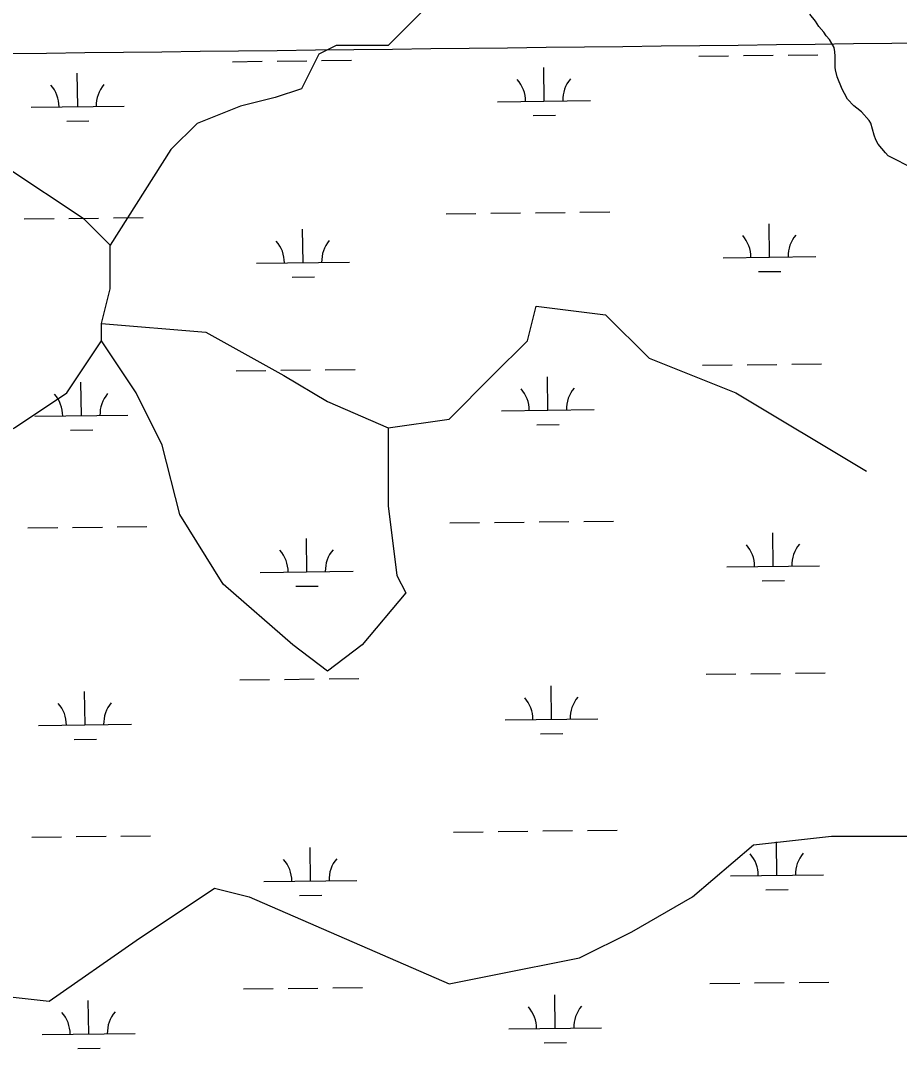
# Model space of a CAD drawing. Extents: x 3694830 to 3732949, y 415201 to 440970.
# Drawn here: x 3702938 to 3703884, y 431713 to 432819 of the extents above; entities that cross this region are included whole.
import ezdxf

# ---------------------------------------------------------------- set-up
doc = ezdxf.new("R2010")
doc.units = 0
for name, color, linetype in [('V-GRID-MAJR', 7, 'Continuous'), ('V-SITE-VEGE', 7, 'Continuous'), ('V-TOPO-SHOR', 7, 'Continuous'), ('V-WETL-SWMP', 7, 'Continuous')]:
    doc.layers.add(name, color=color, linetype=linetype)

msp = doc.modelspace()

# ---------------------------------------------------------------- linework, layer by layer
at = {"layer": 'V-GRID-MAJR'}
msp.add_spline([(3698914.333, 432737.11), (3704206.2600000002, 432798.304), (3709498.1780000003, 432860.268), (3714790.0870000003, 432923.001), (3720081.987, 432986.504), (3725373.878, 433050.776), (3730665.759, 433115.819), (3730665.7600000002, 433115.819)], degree=3, dxfattribs=at)
at = {"layer": 'V-SITE-VEGE'}
msp.add_lwpolyline([(3703894.21, 432661.73), (3703877.3510000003, 432670.25200000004), (3703871.616, 432673.318), (3703868.5870000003, 432676.371), (3703860.856, 432685.868), (3703858.171, 432690.609), (3703856.502, 432695.348), (3703852.842, 432708.545), (3703851.163, 432711.255), (3703842.758, 432720.754), (3703837.702, 432724.493), (3703834.673, 432727.211), (3703827.943, 432734.336), (3703824.59, 432740.435), (3703821.9050000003, 432744.838), (3703816.556, 432758.379), (3703814.897, 432765.822), (3703814.569, 432768.18700000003), (3703814.623, 432780.354), (3703814.3030000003, 432785.087), (3703813.312, 432789.822), (3703808.2800000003, 432798.631), (3703804.913, 432802.362), (3703802.228, 432806.43), (3703796.848, 432812.537), (3703793.156, 432818.298), (3703787.1040000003, 432825.757)], dxfattribs=at)
at = {"layer": 'V-TOPO-SHOR'}
for points in [[(3703445.9245313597, 433110.1363745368), (3703389.8103184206, 433007.2603174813), (3703380.457949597, 432932.4413668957), (3703399.1626872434, 432895.031891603), (3703408.5150560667, 432885.6795227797), (3703389.8103184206, 432857.62241631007), (3703389.8103184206, 432848.2700474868), (3703380.457949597, 432838.91767866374), (3703333.696105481, 432792.15583454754), (3703277.581892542, 432792.15583454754), (3703258.8771548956, 432782.80346572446), (3703240.1724172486, 432745.39399043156), (3703212.1153107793, 432736.0416216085), (3703174.7058354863, 432726.68925278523), (3703127.9439913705, 432707.9845151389), (3703099.886884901, 432679.92740866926), (3703034.4203031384, 432577.051351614)], [(3702457.4, 432017.36100000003), (3702501.3352802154, 432062.6710663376), (3702594.858968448, 432100.0805416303), (3702650.973181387, 432156.19475456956), (3702679.0302878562, 432184.25186103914), (3702725.7921319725, 432193.60422986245), (3702744.496869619, 432193.60422986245), (3702772.5539760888, 432193.60422986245), (3702781.9063449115, 432221.6613363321), (3702800.611082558, 432268.42318044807), (3702838.020557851, 432343.2421310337), (3702875.430033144, 432352.59449985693), (3702931.544246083, 432380.6516063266), (3702987.6584590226, 432418.0610816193), (3703025.0679343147, 432474.1752945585), (3703025.0679343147, 432492.88003220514), (3703034.4203031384, 432530.2895074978), (3703034.4203031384, 432577.051351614), (3703006.3631966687, 432605.1084580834), (3702922.19187726, 432661.22267102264), (3702894.13477079, 432689.2797774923), (3702847.372926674, 432754.7463592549), (3702838.020557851, 432792.15583454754), (3702809.9634513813, 432829.56530984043)], [(3703025.0679343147, 432492.88003220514), (3703137.2963601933, 432483.5276633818), (3703221.4676796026, 432436.76581926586), (3703268.2295237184, 432408.7087127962), (3703333.696105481, 432380.6516063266), (3703399.1626872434, 432390.0039751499), (3703445.9245313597, 432436.76581926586), (3703483.334006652, 432474.1752945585), (3703492.6863754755, 432511.58476985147), (3703492.6863754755, 432511.58476985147), (3703567.5053260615, 432502.23240102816), (3703614.267170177, 432455.4705569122), (3703707.790858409, 432418.0610816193), (3703848.0763907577, 432333.8897622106)], [(3703333.696105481, 432380.6516063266), (3703333.696105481, 432296.4802869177), (3703343.0484743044, 432221.6613363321), (3703352.400843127, 432202.95659868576), (3703305.638999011, 432146.8423857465), (3703268.2295237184, 432118.78527927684), (3703230.820048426, 432146.8423857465), (3703156.00109784, 432212.3089675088), (3703109.239253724, 432287.1279180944), (3703090.5345160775, 432361.94686868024), (3703062.477409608, 432418.0610816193), (3703025.0679343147, 432474.1752945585)], [(3702884.7824019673, 431772.74763281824), (3702968.9537213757, 431763.3952639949), (3703062.477409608, 431828.8618457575), (3703146.648729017, 431884.9760586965), (3703184.0582043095, 431875.6236898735), (3703399.1626872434, 431782.10000164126), (3703445.9245313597, 431791.45237046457), (3703539.4482195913, 431810.1571081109), (3703595.5624325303, 431838.21421458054), (3703661.029014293, 431875.6236898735), (3703726.4955960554, 431931.7379028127), (3703810.6669154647, 431941.0902716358), (3703941.6000789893, 431941.0902716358)]]:
    msp.add_lwpolyline(points, dxfattribs=at)
at = {"layer": 'V-WETL-SWMP'}
for p, q in [((3703715.8506573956, 432781.1408465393), (3703747.848381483, 432781.52249192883)), ((3703763.847243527, 432781.71331462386), (3703795.844967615, 432782.0949600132)), ((3703165.981768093, 432774.58241363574), (3703197.9794921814, 432774.9640590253)), ((3703213.9783542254, 432775.1548817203), (3703245.976078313, 432775.53652710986)), ((3703261.974940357, 432775.7273498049), (3703293.9726644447, 432776.1089951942)), ((3703667.854071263, 432780.5683784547), (3703699.8517953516, 432780.95002384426)), ((3702999.4833936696, 432726.1632406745), (3702999.0540426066, 432762.1606802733)), ((3703501.3556968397, 432732.14920549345), (3703500.9263457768, 432768.14664509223)), ((3702949.486949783, 432725.5669197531), (3703049.479837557, 432726.75956159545)), ((3703451.359252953, 432731.552884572), (3703551.352140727, 432732.7455264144)), ((3703489.5405868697, 432716.5761859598), (3703513.538879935, 432716.86242000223)), ((3702987.6682836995, 432710.5902211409), (3703011.666576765, 432710.87645518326)), ((3702942.0755957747, 432605.398982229), (3702974.0733198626, 432605.7806276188)), ((3702990.072181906, 432605.9714503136), (3703022.069905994, 432606.3530957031)), ((3703038.068768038, 432606.5439183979), (3703070.0664921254, 432606.92556378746)), ((3703395.951312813, 432610.81247896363), (3703427.9490369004, 432611.1941243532)), ((3703443.947898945, 432611.384947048), (3703475.9456230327, 432611.76659243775)), ((3703491.9444850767, 432611.95741513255), (3703523.942209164, 432612.3390605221)), ((3703539.941071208, 432612.5298832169), (3703571.938795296, 432612.91152860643)), ((3703241.9754780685, 432558.2303589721), (3703241.5461270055, 432594.2277985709)), ((3703743.8477812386, 432564.216323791), (3703743.4184301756, 432600.21376338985)), ((3703693.851337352, 432563.62000286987), (3703793.8442251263, 432564.8126447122)), ((3703191.9790341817, 432557.6340380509), (3703291.971921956, 432558.82667989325)), ((3703230.1603680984, 432542.65733943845), (3703254.1586611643, 432542.9435734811)), ((3703732.0326712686, 432548.6433042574), (3703756.0309643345, 432548.9295383)), ((3703169.949389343, 432441.93107423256), (3703201.947113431, 432442.31271962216)), ((3703217.945975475, 432442.50354231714), (3703249.9436995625, 432442.88518770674)), ((3703265.9425616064, 432443.0760104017), (3703297.9402856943, 432443.4576557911)), ((3703671.821692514, 432447.91703905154), (3703703.819416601, 432448.2986844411)), ((3703719.818278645, 432448.4895071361), (3703751.8160027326, 432448.87115252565)), ((3703767.8148647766, 432449.0619752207), (3703799.8125888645, 432449.44362061)), ((3703003.451014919, 432393.51190127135), (3703003.021663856, 432429.50934087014)), ((3703505.3233180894, 432399.4978660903), (3703504.8939670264, 432435.4953056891)), ((3703455.3268742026, 432398.9015451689), (3703555.3197619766, 432400.09418701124)), ((3702953.4545710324, 432392.9155803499), (3703053.4474588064, 432394.10822219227)), ((3703493.5082081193, 432383.9248465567), (3703517.5065011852, 432384.21108059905)), ((3702991.635904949, 432377.9388817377), (3703015.6341980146, 432378.22511578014)), ((3702946.0432170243, 432272.7476428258), (3702978.040941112, 432273.12928821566)), ((3702994.039803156, 432273.3201109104), (3703026.0375272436, 432273.7017563)), ((3703042.0363892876, 432273.89257899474), (3703074.0341133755, 432274.27422438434)), ((3703399.918934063, 432278.16113956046), (3703431.916658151, 432278.54278495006)), ((3703447.9155201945, 432278.7336076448), (3703479.9132442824, 432279.1152530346)), ((3703495.9121063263, 432279.3060757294), (3703527.9098304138, 432279.6877211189)), ((3703543.9086924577, 432279.8785438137), (3703575.9064165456, 432280.26018920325)), ((3703245.9430993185, 432225.5790195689), (3703245.5137482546, 432261.5764591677)), ((3703747.8154024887, 432231.5649843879), (3703747.3860514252, 432267.5624239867)), ((3703697.8189586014, 432230.9686634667), (3703797.811846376, 432232.16130530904)), ((3703195.9466554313, 432224.9826986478), (3703295.939543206, 432226.1753404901)), ((3703234.1279893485, 432210.00600003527), (3703258.1262824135, 432210.29223407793)), ((3703736.0002925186, 432215.99196485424), (3703759.9985855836, 432216.2781988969)), ((3703173.9170105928, 432109.2797348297), (3703205.9147346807, 432109.6613802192)), ((3703221.9135967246, 432109.85220291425), (3703253.9113208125, 432110.2338483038)), ((3703269.910182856, 432110.4246709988), (3703301.907906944, 432110.80631638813)), ((3703675.789313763, 432115.26569964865), (3703707.787037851, 432115.6473450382)), ((3703723.785899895, 432115.8381677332), (3703755.7836239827, 432116.21981312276)), ((3703771.782486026, 432116.4106358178), (3703803.780210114, 432116.7922812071)), ((3703007.418636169, 432060.86056186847), (3703006.989285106, 432096.85800146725)), ((3703509.2909393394, 432066.8465266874), (3703508.861588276, 432102.84396628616)), ((3703459.2944954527, 432066.25020576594), (3703559.2873832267, 432067.44284760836)), ((3702957.4221922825, 432060.264240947), (3703057.415080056, 432061.4568827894)), ((3703497.475829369, 432051.27350715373), (3703521.474122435, 432051.55974119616)), ((3702995.603526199, 432045.2875423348), (3703019.6018192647, 432045.5737763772)), ((3702998.007424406, 431940.6687715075), (3703030.005148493, 431941.05041689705)), ((3703046.004010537, 431941.24123959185), (3703078.001734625, 431941.6228849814)), ((3703403.886555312, 431945.50980015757), (3703435.8842794, 431945.8914455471)), ((3703451.883141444, 431946.0822682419), (3703483.880865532, 431946.4639136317)), ((3703499.879727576, 431946.6547363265), (3703531.8774516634, 431947.036381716)), ((3703547.8763137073, 431947.2272044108), (3703579.8740377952, 431947.60884980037)), ((3702950.010838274, 431940.09630342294), (3702982.008562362, 431940.4779488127)), ((3703751.783023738, 431898.91364498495), (3703751.3536726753, 431934.9110845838)), ((3703249.9107205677, 431892.92768016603), (3703249.481369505, 431928.9251197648)), ((3703701.786579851, 431898.3173240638), (3703801.7794676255, 431899.50996590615)), ((3703199.914276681, 431892.3313592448), (3703299.9071644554, 431893.5240010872)), ((3703238.0956105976, 431877.3546606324), (3703262.0939036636, 431877.64089467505)), ((3703739.967913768, 431883.34062545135), (3703763.9662068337, 431883.62685949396)), ((3703177.8846318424, 431776.6283954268), (3703209.8823559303, 431777.0100408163)), ((3703225.881217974, 431777.20086351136), (3703257.8789420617, 431777.5825089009)), ((3703273.8778041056, 431777.77333159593), (3703305.8755281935, 431778.15497698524)), ((3703679.7569350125, 431782.6143602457), (3703711.7546591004, 431782.99600563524)), ((3703727.753521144, 431783.1868283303), (3703759.751245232, 431783.5684737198)), ((3703775.7501072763, 431783.75929641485), (3703807.7478313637, 431784.14094180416)), ((3703011.386257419, 431728.2092224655), (3703010.956906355, 431764.2066620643)), ((3703513.258560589, 431734.1951872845), (3703512.829209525, 431770.1926268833)), ((3703463.2621167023, 431733.59886636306), (3703563.255004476, 431734.7915082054)), ((3702961.389813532, 431727.6129015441), (3703061.3827013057, 431728.8055433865)), ((3702999.571147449, 431712.63620293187), (3703023.569440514, 431712.9224369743)), ((3703501.443450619, 431718.62216775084), (3703525.441743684, 431718.9084017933))]:
    msp.add_line(p, q, dxfattribs=at)
for centre, radius, start, end in [((3702944.2387238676, 432725.97915971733), 35.24628790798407, 359.9115295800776, 41.45518791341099), ((3703054.716738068, 432727.2968604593), 35.24628790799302, 139.91152657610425, 181.45518490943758), ((3703446.1110270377, 432731.9651245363), 35.24628790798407, 359.9115295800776, 41.45518791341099), ((3703556.589041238, 432733.2828252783), 35.24628790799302, 139.91152657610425, 181.45518490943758), ((3703688.6031114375, 432564.0322428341), 35.24628790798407, 359.9115295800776, 41.45518791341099), ((3703799.0811256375, 432565.3499435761), 35.24628790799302, 139.91152657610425, 181.45518490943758), ((3703186.7308082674, 432558.0462780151), 35.24628790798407, 359.9115295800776, 41.45518791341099), ((3703297.2088224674, 432559.3639787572), 35.24628790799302, 139.91152657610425, 181.45518490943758), ((3702948.2063451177, 432393.32782031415), 35.24628790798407, 359.9115295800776, 41.45518791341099), ((3703058.6843593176, 432394.6455210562), 35.24628790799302, 139.91152657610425, 181.45518490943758), ((3703450.078648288, 432399.3137851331), 35.24628790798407, 359.9115295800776, 41.45518791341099), ((3703560.5566624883, 432400.6314858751), 35.24628790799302, 139.91152657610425, 181.45518490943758), ((3703692.570732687, 432231.3809034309), 35.24628790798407, 359.9115295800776, 41.45518791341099), ((3703803.048746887, 432232.69860417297), 35.24628790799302, 139.91152657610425, 181.45518490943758), ((3703190.698429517, 432225.394938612), 35.24628790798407, 359.9115295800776, 41.45518791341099), ((3703301.176443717, 432226.712639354), 35.24628790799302, 139.91152657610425, 181.45518490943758), ((3703062.6519805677, 432061.99418165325), 35.24628790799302, 139.91152657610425, 181.45518490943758), ((3703454.046269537, 432066.66244573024), 35.24628790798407, 359.9115295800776, 41.45518791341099), ((3703564.524283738, 432067.9801464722), 35.24628790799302, 139.91152657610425, 181.45518490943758), ((3702952.173966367, 432060.67648091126), 35.24628790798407, 359.9115295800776, 41.45518791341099), ((3703696.5383539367, 431898.72956402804), 35.24628790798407, 359.9115295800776, 41.45518791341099), ((3703807.0163681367, 431900.04726477), 35.24628790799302, 139.91152657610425, 181.45518490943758), ((3703194.6660507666, 431892.74359920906), 35.24628790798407, 359.9115295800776, 41.45518791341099), ((3703305.1440649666, 431894.0612999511), 35.24628790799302, 139.91152657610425, 181.45518490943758), ((3703458.0138907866, 431734.0111063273), 35.24628790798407, 359.9115295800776, 41.45518791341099), ((3703568.4919049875, 431735.32880706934), 35.24628790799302, 139.91152657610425, 181.45518490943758), ((3702956.1415876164, 431728.0251415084), 35.24628790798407, 359.9115295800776, 41.45518791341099), ((3703066.6196018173, 431729.34284225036), 35.24628790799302, 139.91152657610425, 181.45518490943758)]:
    msp.add_arc(centre, radius, start, end, dxfattribs=at)

doc.saveas('drawing.dxf')
